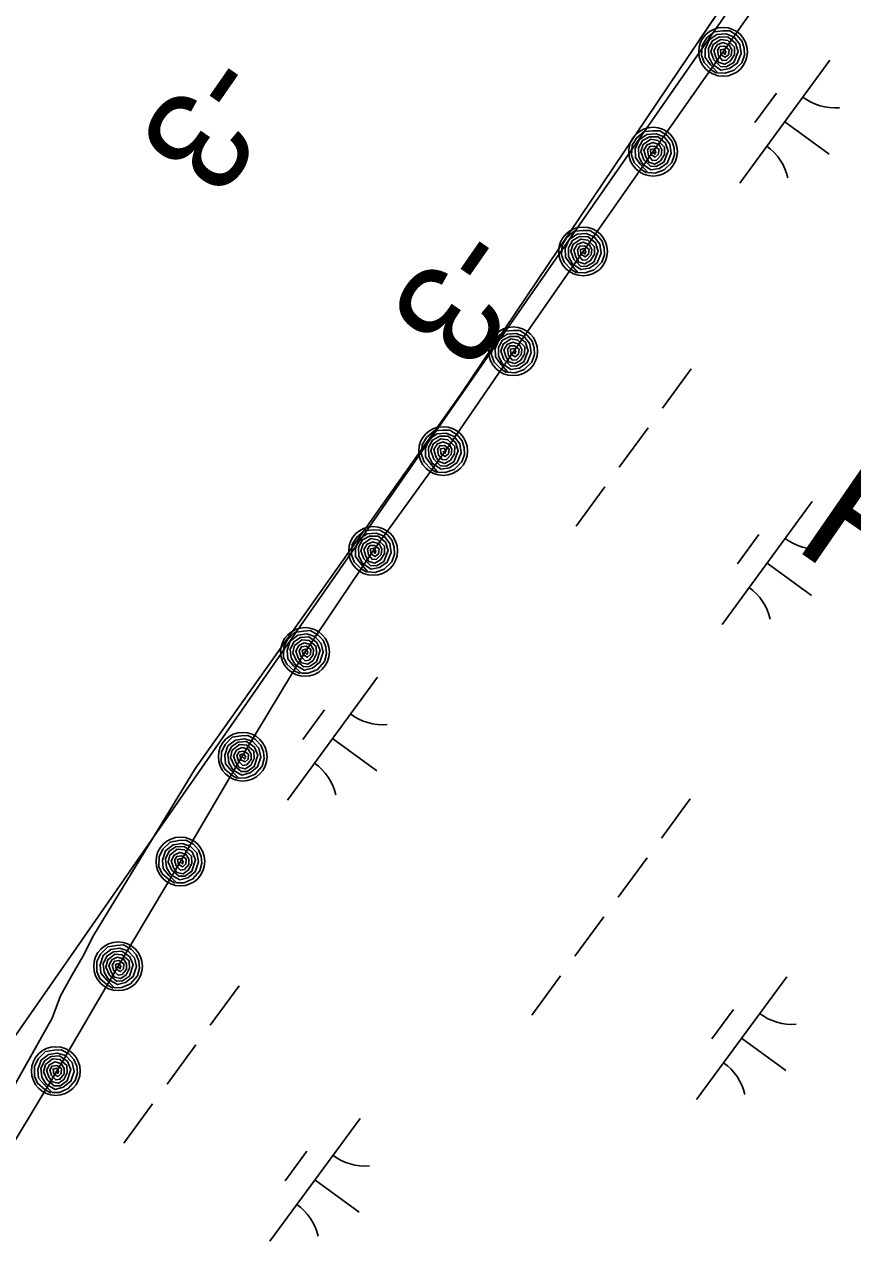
# Model space of a CAD drawing. Extents: x 3905714 to 3926767, y 183354 to 205755.
# Drawn here: x 3918698.8 to 3918970.3, y 193795.1 to 194199.3 of the extents above; entities that cross this region are included whole.
import ezdxf

# ---------------------------------------------------------------- set-up
doc = ezdxf.new("R2010")
doc.units = 0
for name, color, linetype in [('V-RIVR-EDGE', 7, 'Continuous'), ('V-RIVR-RANG', 7, 'Continuous'), ('V-RIVR-RANG-IDEN', 7, 'Continuous'), ('V-RRAP-FSHR', 7, 'Continuous'), ('V-TOPO-SHOR', 7, 'Continuous'), ('V-WETL-SWMP', 7, 'Continuous')]:
    doc.layers.add(name, color=color, linetype=linetype)

msp = doc.modelspace()

# ---------------------------------------------------------------- linework, layer by layer
at = {"layer": 'V-RIVR-EDGE'}
msp.add_lwpolyline([(3919493.03, 195270.35), (3919305.22, 194922.64), (3919123, 194558.19), (3919063.5, 194396.42), (3918673.01, 193834.87), (3918364.35, 193295.63), (3917893.91, 192607.64), (3917620.57, 192168.81), (3917187.32, 191508.71)], dxfattribs=at)
at = {"layer": 'V-RRAP-FSHR'}
for points in [[(3918688.6, 193821.51), (3918709.35, 193855.89), (3918729.47, 193890.28), (3918749.91, 193924.67), (3918770.35, 193959.51), (3918790.78, 193993.44), (3918813.11, 194026.59), (3918836.7, 194059.35), (3918859.27, 194092.11), (3918881.98, 194124.87), (3918904.94, 194157.62), (3918927.9, 194190.38), (3918950.83, 194223.15)], [(3918925.7, 194183.39), (3918923.94, 194184.49), (3918921.64, 194186.82), (3918920.77, 194189.25), (3918921.04, 194192.45), (3918922.46, 194194.82), (3918924.97, 194196.98), (3918927.87, 194197.24), (3918930.14, 194197.22), (3918932.55, 194195.71), (3918934.13, 194193.74), (3918934.85, 194191.49), (3918934.9, 194189.27), (3918934.03, 194186.81), (3918931.56, 194184.36), (3918928.55, 194183.33), (3918926.15, 194183.47), (3918923.82, 194186.11), (3918922.07, 194188.51), (3918922.06, 194191.3), (3918923.33, 194194.28), (3918925.9, 194196.01), (3918928.91, 194196.23), (3918931.51, 194195.19), (3918933.42, 194192.78), (3918933.86, 194189.83), (3918932.52, 194186.65), (3918929.96, 194184.88), (3918927.2, 194184.41), (3918924.4, 194186.27), (3918923.17, 194188.74), (3918923.09, 194191.59), (3918924.45, 194193.99), (3918926.77, 194195.26), (3918929.53, 194195.22), (3918931.94, 194193.21), (3918932.83, 194190.51), (3918931.41, 194186.9), (3918928.95, 194185.48), (3918927.04, 194185.56), (3918924.88, 194187.72), (3918923.88, 194190.43), (3918924.65, 194192.74), (3918927.16, 194194.45), (3918929.5, 194194.06), (3918931.69, 194191.88), (3918931.61, 194189.47), (3918930.33, 194187.4), (3918928.47, 194186.32), (3918926.49, 194186.91), (3918925.48, 194188.63), (3918924.9, 194190.86), (3918925.99, 194192.62), (3918927.79, 194193.4), (3918929.85, 194192.67), (3918930.73, 194190.98), (3918930.54, 194189.22), (3918929.02, 194187.61), (3918927.69, 194187.5), (3918926.41, 194189.04), (3918926.02, 194190.93), (3918926.81, 194192.12), (3918928.38, 194192.2), (3918929.86, 194191.06), (3918929.62, 194189.44), (3918928.59, 194188.59), (3918927.18, 194189.43), (3918927.04, 194191.07), (3918928.2, 194191.29), (3918928.81, 194190.33), (3918928.51, 194189.54), (3918927.86, 194190.35)], [(3918902.75, 194150.64), (3918900.98, 194151.73), (3918898.68, 194154.06), (3918897.81, 194156.49), (3918898.09, 194159.69), (3918899.5, 194162.06), (3918902.02, 194164.23), (3918904.91, 194164.48), (3918907.18, 194164.46), (3918909.59, 194162.95), (3918911.18, 194160.99), (3918911.89, 194158.74), (3918911.94, 194156.52), (3918911.07, 194154.05), (3918908.6, 194151.61), (3918905.59, 194150.57), (3918903.2, 194150.72), (3918900.86, 194153.35), (3918899.12, 194155.75), (3918899.11, 194158.55), (3918900.37, 194161.52), (3918902.94, 194163.25), (3918905.95, 194163.47), (3918908.55, 194162.43), (3918910.46, 194160.02), (3918910.9, 194157.07), (3918909.57, 194153.89), (3918907, 194152.12), (3918904.25, 194151.66), (3918901.44, 194153.52), (3918900.21, 194155.99), (3918900.13, 194158.83), (3918901.49, 194161.23), (3918903.81, 194162.5), (3918906.57, 194162.46), (3918908.98, 194160.45), (3918909.88, 194157.75), (3918908.45, 194154.14), (3918905.99, 194152.72), (3918904.09, 194152.81), (3918901.92, 194154.97), (3918900.92, 194157.67), (3918901.69, 194159.99), (3918904.21, 194161.69), (3918906.54, 194161.3), (3918908.73, 194159.13), (3918908.65, 194156.72), (3918907.38, 194154.64), (3918905.51, 194153.56), (3918903.54, 194154.16), (3918902.52, 194155.87), (3918901.94, 194158.1), (3918903.03, 194159.87), (3918904.83, 194160.65), (3918906.89, 194159.92), (3918907.78, 194158.22), (3918907.58, 194156.47), (3918906.06, 194154.85), (3918904.73, 194154.75), (3918903.45, 194156.29), (3918903.06, 194158.17), (3918903.86, 194159.36), (3918905.42, 194159.45), (3918906.9, 194158.3), (3918906.66, 194156.68), (3918905.64, 194155.83), (3918904.23, 194156.67), (3918904.09, 194158.31), (3918905.24, 194158.53), (3918905.85, 194157.57), (3918905.55, 194156.78), (3918904.91, 194157.59)], [(3918879.79, 194117.88), (3918878.02, 194118.98), (3918875.72, 194121.3), (3918874.85, 194123.73), (3918875.13, 194126.93), (3918876.54, 194129.3), (3918879.06, 194131.47), (3918881.95, 194131.73), (3918884.23, 194131.71), (3918886.64, 194130.2), (3918888.22, 194128.23), (3918888.93, 194125.98), (3918888.98, 194123.76), (3918888.12, 194121.3), (3918885.65, 194118.85), (3918882.64, 194117.81), (3918880.24, 194117.96), (3918877.91, 194120.6), (3918876.16, 194123), (3918876.15, 194125.79), (3918877.41, 194128.76), (3918879.99, 194130.5), (3918882.99, 194130.71), (3918885.59, 194129.68), (3918887.51, 194127.26), (3918887.94, 194124.31), (3918886.61, 194121.14), (3918884.04, 194119.36), (3918881.29, 194118.9), (3918878.48, 194120.76), (3918877.25, 194123.23), (3918877.17, 194126.08), (3918878.54, 194128.48), (3918880.85, 194129.75), (3918883.61, 194129.71), (3918886.02, 194127.7), (3918886.92, 194125), (3918885.5, 194121.38), (3918883.04, 194119.96), (3918881.13, 194120.05), (3918878.96, 194122.21), (3918877.96, 194124.91), (3918878.73, 194127.23), (3918881.25, 194128.93), (3918883.58, 194128.55), (3918885.77, 194126.37), (3918885.69, 194123.96), (3918884.42, 194121.89), (3918882.55, 194120.8), (3918880.58, 194121.4), (3918879.56, 194123.11), (3918878.98, 194125.34), (3918880.08, 194127.11), (3918881.87, 194127.89), (3918883.93, 194127.16), (3918884.82, 194125.47), (3918884.62, 194123.71), (3918883.1, 194122.1), (3918881.78, 194121.99), (3918880.5, 194123.53), (3918880.1, 194125.41), (3918880.9, 194126.61), (3918882.46, 194126.69), (3918883.95, 194125.54), (3918883.71, 194123.93), (3918882.68, 194123.07), (3918881.27, 194123.92), (3918881.13, 194125.55), (3918882.29, 194125.78), (3918882.9, 194124.81), (3918882.6, 194124.02), (3918881.95, 194124.83)], [(3918856.83, 194085.12), (3918855.06, 194086.22), (3918852.77, 194088.55), (3918851.9, 194090.98), (3918852.17, 194094.18), (3918853.58, 194096.55), (3918856.1, 194098.71), (3918859, 194098.97), (3918861.27, 194098.95), (3918863.68, 194097.44), (3918865.26, 194095.47), (3918865.97, 194093.22), (3918866.03, 194091.01), (3918865.16, 194088.54), (3918862.69, 194086.09), (3918859.68, 194085.06), (3918857.28, 194085.2), (3918854.95, 194087.84), (3918853.2, 194090.24), (3918853.19, 194093.03), (3918854.46, 194096.01), (3918857.03, 194097.74), (3918860.04, 194097.96), (3918862.64, 194096.92), (3918864.55, 194094.51), (3918864.99, 194091.56), (3918863.65, 194088.38), (3918861.09, 194086.61), (3918858.33, 194086.14), (3918855.53, 194088), (3918854.29, 194090.48), (3918854.21, 194093.32), (3918855.58, 194095.72), (3918857.9, 194096.99), (3918860.66, 194096.95), (3918863.07, 194094.94), (3918863.96, 194092.24), (3918862.54, 194088.63), (3918860.08, 194087.21), (3918858.17, 194087.29), (3918856.01, 194089.45), (3918855.01, 194092.15), (3918855.78, 194094.48), (3918858.29, 194096.18), (3918860.63, 194095.79), (3918862.82, 194093.61), (3918862.74, 194091.2), (3918861.46, 194089.13), (3918859.6, 194088.05), (3918857.62, 194088.64), (3918856.61, 194090.36), (3918856.02, 194092.59), (3918857.12, 194094.35), (3918858.92, 194095.13), (3918860.98, 194094.4), (3918861.86, 194092.71), (3918861.67, 194090.95), (3918860.15, 194089.34), (3918858.82, 194089.23), (3918857.54, 194090.77), (3918857.15, 194092.66), (3918857.95, 194093.85), (3918859.51, 194093.93), (3918860.99, 194092.79), (3918860.75, 194091.17), (3918859.72, 194090.32), (3918858.31, 194091.16), (3918858.17, 194092.8), (3918859.33, 194093.02), (3918859.94, 194092.06), (3918859.64, 194091.27), (3918858.99, 194092.08)], [(3918833.88, 194052.37), (3918832.11, 194053.46), (3918829.81, 194055.79), (3918828.94, 194058.22), (3918829.22, 194061.42), (3918830.63, 194063.79), (3918833.15, 194065.96), (3918836.04, 194066.21), (3918838.31, 194066.19), (3918840.72, 194064.68), (3918842.31, 194062.71), (3918843.02, 194060.47), (3918843.07, 194058.25), (3918842.2, 194055.79), (3918839.73, 194053.33), (3918836.72, 194052.3), (3918834.32, 194052.45), (3918831.99, 194055.08), (3918830.25, 194057.49), (3918830.24, 194060.28), (3918831.5, 194063.25), (3918834.07, 194064.99), (3918837.08, 194065.2), (3918839.68, 194064.16), (3918841.6, 194061.75), (3918842.03, 194058.8), (3918840.7, 194055.63), (3918838.13, 194053.85), (3918835.38, 194053.39), (3918832.57, 194055.25), (3918831.34, 194057.72), (3918831.26, 194060.56), (3918832.62, 194062.96), (3918834.94, 194064.23), (3918837.7, 194064.2), (3918840.11, 194062.18), (3918841.01, 194059.48), (3918839.58, 194055.87), (3918837.12, 194054.45), (3918835.22, 194054.54), (3918833.05, 194056.7), (3918832.05, 194059.4), (3918832.82, 194061.72), (3918835.33, 194063.42), (3918837.67, 194063.03), (3918839.86, 194060.86), (3918839.78, 194058.45), (3918838.51, 194056.38), (3918836.64, 194055.29), (3918834.66, 194055.89), (3918833.65, 194057.6), (3918833.07, 194059.83), (3918834.16, 194061.6), (3918835.96, 194062.38), (3918838.02, 194061.65), (3918838.91, 194059.95), (3918838.71, 194058.2), (3918837.19, 194056.58), (3918835.86, 194056.48), (3918834.58, 194058.02), (3918834.19, 194059.9), (3918834.99, 194061.09), (3918836.55, 194061.18), (3918838.03, 194060.03), (3918837.79, 194058.41), (3918836.77, 194057.56), (3918835.36, 194058.4), (3918835.21, 194060.04), (3918836.37, 194060.26), (3918836.98, 194059.3), (3918836.68, 194058.51), (3918836.04, 194059.32)], [(3918810.92, 194019.61), (3918809.15, 194020.71), (3918806.85, 194023.03), (3918805.98, 194025.46), (3918806.26, 194028.67), (3918807.67, 194031.03), (3918810.19, 194033.2), (3918813.08, 194033.46), (3918815.36, 194033.44), (3918817.77, 194031.93), (3918819.35, 194029.96), (3918820.06, 194027.71), (3918820.12, 194025.49), (3918819.25, 194023.03), (3918816.78, 194020.58), (3918813.77, 194019.55), (3918811.37, 194019.69), (3918809.03, 194022.33), (3918807.29, 194024.73), (3918807.28, 194027.52), (3918808.54, 194030.49), (3918811.12, 194032.23), (3918814.12, 194032.44), (3918816.72, 194031.41), (3918818.64, 194028.99), (3918819.07, 194026.05), (3918817.74, 194022.87), (3918815.18, 194021.1), (3918812.42, 194020.63), (3918809.61, 194022.49), (3918808.38, 194024.96), (3918808.3, 194027.8), (3918809.66, 194030.21), (3918811.98, 194031.48), (3918814.74, 194031.44), (3918817.15, 194029.43), (3918818.05, 194026.73), (3918816.63, 194023.11), (3918814.17, 194021.7), (3918812.26, 194021.78), (3918810.1, 194023.94), (3918809.09, 194026.64), (3918809.86, 194028.96), (3918812.38, 194030.67), (3918814.71, 194030.28), (3918816.9, 194028.1), (3918816.82, 194025.69), (3918815.55, 194023.62), (3918813.68, 194022.53), (3918811.71, 194023.13), (3918810.69, 194024.84), (3918810.11, 194027.07), (3918811.21, 194028.84), (3918813, 194029.62), (3918815.06, 194028.89), (3918815.95, 194027.2), (3918815.75, 194025.44), (3918814.23, 194023.83), (3918812.91, 194023.72), (3918811.63, 194025.26), (3918811.23, 194027.14), (3918812.03, 194028.33), (3918813.59, 194028.42), (3918815.08, 194027.27), (3918814.83, 194025.66), (3918813.81, 194024.8), (3918812.4, 194025.65), (3918812.26, 194027.28), (3918813.42, 194027.51), (3918814.03, 194026.54), (3918813.73, 194025.76), (3918813.08, 194026.57)], [(3918789.12, 193986.31), (3918787.27, 193987.27), (3918784.8, 193989.41), (3918783.75, 193991.77), (3918783.79, 193994.99), (3918785.02, 193997.45), (3918787.37, 193999.8), (3918790.24, 194000.27), (3918792.51, 194000.43), (3918795.02, 193999.1), (3918796.75, 193997.26), (3918797.63, 193995.07), (3918797.85, 193992.86), (3918797.16, 193990.34), (3918794.89, 193987.71), (3918791.96, 193986.45), (3918789.56, 193986.42), (3918787.03, 193988.87), (3918785.11, 193991.14), (3918784.9, 193993.92), (3918785.93, 193996.98), (3918788.37, 193998.9), (3918791.35, 193999.34), (3918794.02, 193998.51), (3918796.11, 193996.24), (3918796.77, 193993.33), (3918795.68, 193990.07), (3918793.25, 193988.1), (3918790.54, 193987.44), (3918787.6, 193989.08), (3918786.19, 193991.45), (3918785.89, 193994.28), (3918787.07, 193996.78), (3918789.29, 193998.22), (3918792.04, 193998.39), (3918794.6, 193996.56), (3918795.69, 193993.94), (3918794.54, 193990.23), (3918792.2, 193988.63), (3918790.29, 193988.57), (3918787.97, 193990.56), (3918786.77, 193993.18), (3918787.36, 193995.55), (3918789.74, 193997.44), (3918792.1, 193997.23), (3918794.45, 193995.22), (3918794.55, 193992.81), (3918793.44, 193990.65), (3918791.65, 193989.43), (3918789.64, 193989.88), (3918788.5, 193991.51), (3918787.75, 193993.69), (3918788.71, 193995.53), (3918790.45, 193996.44), (3918792.55, 193995.87), (3918793.56, 193994.25), (3918793.5, 193992.48), (3918792.1, 193990.76), (3918790.79, 193990.55), (3918789.4, 193991.99), (3918788.87, 193993.84), (3918789.57, 193995.09), (3918791.12, 193995.29), (3918792.69, 193994.26), (3918792.57, 193992.63), (3918791.61, 193991.7), (3918790.14, 193992.44), (3918789.88, 193994.06), (3918791.02, 193994.37), (3918791.7, 193993.45), (3918791.45, 193992.64), (3918790.75, 193993.4)], [(3918768.68, 193951.92), (3918766.83, 193952.88), (3918764.37, 193955.03), (3918763.32, 193957.39), (3918763.36, 193960.6), (3918764.58, 193963.07), (3918766.93, 193965.42), (3918769.8, 193965.89), (3918772.07, 193966.04), (3918774.58, 193964.71), (3918776.31, 193962.87), (3918777.19, 193960.68), (3918777.41, 193958.48), (3918776.73, 193955.95), (3918774.45, 193953.33), (3918771.52, 193952.07), (3918769.12, 193952.03), (3918766.6, 193954.49), (3918764.68, 193956.75), (3918764.46, 193959.54), (3918765.5, 193962.6), (3918767.93, 193964.52), (3918770.91, 193964.96), (3918773.58, 193964.12), (3918775.67, 193961.86), (3918776.33, 193958.95), (3918775.24, 193955.68), (3918772.81, 193953.72), (3918770.1, 193953.05), (3918767.16, 193954.69), (3918765.75, 193957.07), (3918765.46, 193959.9), (3918766.64, 193962.39), (3918768.85, 193963.83), (3918771.61, 193964), (3918774.16, 193962.18), (3918775.26, 193959.55), (3918774.11, 193955.84), (3918771.76, 193954.24), (3918769.85, 193954.18), (3918767.53, 193956.18), (3918766.33, 193958.8), (3918766.93, 193961.17), (3918769.31, 193963.05), (3918771.67, 193962.84), (3918774.01, 193960.83), (3918774.11, 193958.43), (3918773, 193956.26), (3918771.22, 193955.04), (3918769.2, 193955.49), (3918768.06, 193957.12), (3918767.31, 193959.3), (3918768.28, 193961.15), (3918770.01, 193962.06), (3918772.12, 193961.48), (3918773.13, 193959.86), (3918773.06, 193958.1), (3918771.67, 193956.37), (3918770.35, 193956.17), (3918768.96, 193957.61), (3918768.43, 193959.46), (3918769.14, 193960.7), (3918770.69, 193960.91), (3918772.25, 193959.87), (3918772.13, 193958.24), (3918771.17, 193957.32), (3918769.7, 193958.05), (3918769.44, 193959.67), (3918770.58, 193959.98), (3918771.26, 193959.07), (3918771.02, 193958.26), (3918770.31, 193959.02)], [(3918748.24, 193917.54), (3918746.4, 193918.5), (3918743.93, 193920.64), (3918742.88, 193923), (3918742.92, 193926.21), (3918744.15, 193928.68), (3918746.5, 193931.03), (3918749.37, 193931.51), (3918751.63, 193931.65), (3918754.15, 193930.33), (3918755.88, 193928.49), (3918756.75, 193926.3), (3918756.97, 193924.09), (3918756.29, 193921.57), (3918754.01, 193918.94), (3918751.09, 193917.68), (3918748.69, 193917.65), (3918746.16, 193920.1), (3918744.24, 193922.37), (3918744.02, 193925.15), (3918745.06, 193928.21), (3918747.49, 193930.13), (3918750.48, 193930.57), (3918753.15, 193929.73), (3918755.24, 193927.47), (3918755.89, 193924.56), (3918754.8, 193921.3), (3918752.38, 193919.33), (3918749.67, 193918.67), (3918746.73, 193920.31), (3918745.31, 193922.68), (3918745.02, 193925.51), (3918746.2, 193928.01), (3918748.42, 193929.45), (3918751.17, 193929.62), (3918753.73, 193927.79), (3918754.82, 193925.17), (3918753.67, 193921.46), (3918751.33, 193919.86), (3918749.42, 193919.8), (3918747.1, 193921.79), (3918745.9, 193924.41), (3918746.49, 193926.78), (3918748.87, 193928.67), (3918751.23, 193928.46), (3918753.58, 193926.45), (3918753.68, 193924.04), (3918752.56, 193921.88), (3918750.78, 193920.66), (3918748.77, 193921.11), (3918747.62, 193922.74), (3918746.88, 193924.92), (3918747.84, 193926.76), (3918749.57, 193927.67), (3918751.68, 193927.1), (3918752.69, 193925.48), (3918752.63, 193923.71), (3918751.23, 193921.99), (3918749.92, 193921.78), (3918748.53, 193923.22), (3918747.99, 193925.07), (3918748.7, 193926.32), (3918750.25, 193926.52), (3918751.81, 193925.49), (3918751.7, 193923.86), (3918750.74, 193922.93), (3918749.27, 193923.67), (3918749, 193925.29), (3918750.14, 193925.6), (3918750.82, 193924.68), (3918750.58, 193923.87), (3918749.88, 193924.63)], [(3918727.81, 193883.15), (3918725.96, 193884.11), (3918723.49, 193886.26), (3918722.45, 193888.62), (3918722.48, 193891.83), (3918723.71, 193894.3), (3918726.06, 193896.65), (3918728.93, 193897.12), (3918731.2, 193897.27), (3918733.71, 193895.95), (3918735.44, 193894.1), (3918736.32, 193891.91), (3918736.54, 193889.71), (3918735.85, 193887.18), (3918733.58, 193884.55), (3918730.65, 193883.3), (3918728.25, 193883.26), (3918725.73, 193885.72), (3918723.8, 193887.98), (3918723.59, 193890.76), (3918724.62, 193893.83), (3918727.06, 193895.75), (3918730.04, 193896.19), (3918732.71, 193895.35), (3918734.8, 193893.08), (3918735.46, 193890.18), (3918734.37, 193886.91), (3918731.94, 193884.95), (3918729.23, 193884.28), (3918726.29, 193885.92), (3918724.88, 193888.3), (3918724.58, 193891.12), (3918725.76, 193893.62), (3918727.98, 193895.06), (3918730.73, 193895.23), (3918733.29, 193893.4), (3918734.38, 193890.78), (3918733.23, 193887.07), (3918730.89, 193885.47), (3918728.98, 193885.41), (3918726.66, 193887.4), (3918725.46, 193890.02), (3918726.05, 193892.4), (3918728.43, 193894.28), (3918730.79, 193894.07), (3918733.14, 193892.06), (3918733.24, 193889.66), (3918732.12, 193887.49), (3918730.34, 193886.27), (3918728.33, 193886.72), (3918727.19, 193888.35), (3918726.44, 193890.53), (3918727.4, 193892.38), (3918729.14, 193893.29), (3918731.25, 193892.71), (3918732.25, 193891.09), (3918732.19, 193889.33), (3918730.79, 193887.6), (3918729.48, 193887.4), (3918728.09, 193888.84), (3918727.56, 193890.69), (3918728.26, 193891.93), (3918729.81, 193892.14), (3918731.38, 193891.1), (3918731.26, 193889.47), (3918730.3, 193888.55), (3918728.83, 193889.28), (3918728.57, 193890.9), (3918729.71, 193891.21), (3918730.39, 193890.3), (3918730.15, 193889.49), (3918729.44, 193890.25)], [(3918707.37, 193848.77), (3918705.53, 193849.73), (3918703.06, 193851.87), (3918702.01, 193854.23), (3918702.05, 193857.44), (3918703.27, 193859.91), (3918705.62, 193862.26), (3918708.49, 193862.73), (3918710.76, 193862.88), (3918713.27, 193861.56), (3918715, 193859.72), (3918715.88, 193857.53), (3918716.1, 193855.32), (3918715.42, 193852.8), (3918713.14, 193850.17), (3918710.21, 193848.91), (3918707.81, 193848.88), (3918705.29, 193851.33), (3918703.37, 193853.6), (3918703.15, 193856.38), (3918704.19, 193859.44), (3918706.62, 193861.36), (3918709.6, 193861.8), (3918712.27, 193860.96), (3918714.37, 193858.7), (3918715.02, 193855.79), (3918713.93, 193852.53), (3918711.5, 193850.56), (3918708.79, 193849.89), (3918705.85, 193851.54), (3918704.44, 193853.91), (3918704.15, 193856.74), (3918705.33, 193859.24), (3918707.54, 193860.68), (3918710.3, 193860.85), (3918712.85, 193859.02), (3918713.95, 193856.39), (3918712.8, 193852.69), (3918710.45, 193851.09), (3918708.55, 193851.03), (3918706.22, 193853.02), (3918705.02, 193855.64), (3918705.62, 193858.01), (3918708, 193859.9), (3918710.36, 193859.69), (3918712.7, 193857.68), (3918712.8, 193855.27), (3918711.69, 193853.11), (3918709.91, 193851.89), (3918707.89, 193852.33), (3918706.75, 193853.97), (3918706, 193856.15), (3918706.97, 193857.99), (3918708.7, 193858.9), (3918710.81, 193858.33), (3918711.82, 193856.71), (3918711.76, 193854.94), (3918710.36, 193853.22), (3918709.04, 193853.01), (3918707.65, 193854.45), (3918707.12, 193856.3), (3918707.83, 193857.55), (3918709.38, 193857.75), (3918710.94, 193856.72), (3918710.82, 193855.09), (3918709.86, 193854.16), (3918708.39, 193854.9), (3918708.13, 193856.52), (3918709.27, 193856.83), (3918709.95, 193855.91), (3918709.71, 193855.1), (3918709, 193855.86)]]:
    msp.add_lwpolyline(points, dxfattribs=at)
for centre in [(3918927.9, 194190.38), (3918904.94, 194157.62), (3918881.98, 194124.87), (3918859.03, 194092.11), (3918836.07, 194059.35), (3918813.11, 194026.6), (3918790.78, 193993.44), (3918770.35, 193959.05), (3918749.91, 193924.67), (3918729.47, 193890.28), (3918709.04, 193855.9)]:
    msp.add_circle(centre, 8, dxfattribs=at)
at = {"layer": 'V-TOPO-SHOR'}
msp.add_lwpolyline([(3918659.58, 193787.52), (3918707.82, 193873.23), (3918710.56, 193880.61), (3918714.35, 193887.46), (3918717.87, 193893.53), (3918721.39, 193900.39), (3918754.88, 193955.32), (3918841.86, 194078.08), (3918913.36, 194184.3), (3918935.37, 194216.87)], dxfattribs=at)
at = {"layer": 'V-WETL-SWMP'}
for p, q in [((3918913.36, 194184.3), (3918935.37, 194216.87)), ((3918841.85, 194078.08), (3918913.36, 194184.3)), ((3918962.9, 194187.61), (3918933.35, 194147.28)), ((3918945.45, 194176.84), (3918938.35, 194167.16)), ((3918948.12, 194167.44), (3918962.64, 194156.8)), ((3918917.48, 194086.34), (3918908.03, 194073.43)), ((3918754.88, 193955.32), (3918841.85, 194078.08)), ((3918903.3, 194066.98), (3918893.84, 194054.07)), ((3918889.12, 194047.62), (3918879.66, 194034.71)), ((3918957.12, 194042.79), (3918927.57, 194002.45)), ((3918939.67, 194032.02), (3918932.58, 194022.34)), ((3918942.35, 194022.62), (3918956.87, 194011.98)), ((3918814.58, 193985.17), (3918785.03, 193944.84)), ((3918797.13, 193974.41), (3918790.04, 193964.73)), ((3918799.81, 193965.01), (3918814.33, 193954.37)), ((3918721.39, 193900.39), (3918754.88, 193955.32)), ((3918917.13, 193945.27), (3918907.68, 193932.37)), ((3918902.95, 193925.91), (3918893.49, 193913.01)), ((3918888.76, 193906.55), (3918879.31, 193893.65)), ((3918717.87, 193893.53), (3918721.39, 193900.39)), ((3918714.35, 193887.46), (3918717.87, 193893.53)), ((3918710.56, 193880.61), (3918714.35, 193887.46)), ((3918874.58, 193887.19), (3918865.12, 193874.29)), ((3918948.76, 193886.87), (3918919.21, 193846.53)), ((3918769.17, 193883.9), (3918759.71, 193871)), ((3918707.82, 193873.23), (3918710.56, 193880.61)), ((3918659.58, 193787.52), (3918707.82, 193873.23)), ((3918931.31, 193876.1), (3918924.22, 193866.42)), ((3918933.99, 193866.7), (3918948.51, 193856.06)), ((3918754.98, 193864.54), (3918745.53, 193851.64)), ((3918740.8, 193845.18), (3918731.34, 193832.28)), ((3918808.81, 193840.35), (3918779.26, 193800.02)), ((3918791.36, 193829.58), (3918784.26, 193819.9)), ((3918794.03, 193820.18), (3918808.55, 193809.55))]:
    msp.add_line(p, q, dxfattribs=at)
for centre, start, end in [((3918964.64, 194189.58), 233, 274.5436), ((3918931.99, 194145.02), 13, 54.5436), ((3918958.86, 194044.76), 233, 274.5436), ((3918926.22, 194000.2), 13, 54.5436), ((3918816.33, 193987.15), 233, 274.5436), ((3918783.68, 193942.58), 13, 54.5436), ((3918950.5, 193888.84), 233, 274.5436), ((3918917.86, 193844.28), 13, 54.5436), ((3918810.55, 193842.33), 233, 274.5436), ((3918777.9, 193797.76), 13, 54.5436)]:
    msp.add_arc(centre, 17.62, start, end, dxfattribs=at)

# ---------------------------------------------------------------- texts
at = {"layer": 'V-RIVR-RANG'}
for p in [(3918757.79, 194192.9), (3918840.08, 194136.08)]:
    msp.add_text('-3', height=33.5, rotation=235.2383, dxfattribs=at).set_placement(p)
at = {"layer": 'V-RIVR-RANG-IDEN'}
msp.add_text('R-9-B', height=41.5, rotation=325.3791, dxfattribs=at).set_placement((3918950.09, 194028.12))

doc.saveas('drawing.dxf')
